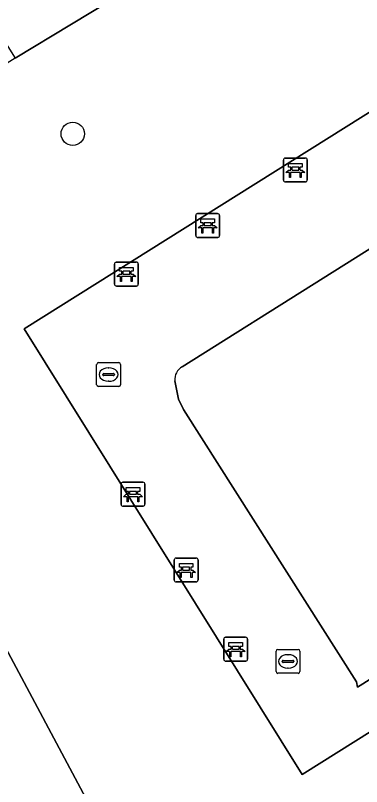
# Model space of a CAD drawing. Extents: x 158835 to 160077, y 386387 to 387778.
# Drawn here: x 159816.75 to 159831.27, y 387388.7 to 387421.02 of the extents above; entities that cross this region are included whole.
import ezdxf

# ---------------------------------------------------------------- set-up
doc = ezdxf.new("R2010")
doc.units = 0
for name, color, linetype in [('IMGEO_Bank', 7, 'Continuous'), ('IMGEO_Boom', 7, 'Continuous'), ('IMGEO_Groenvoorziening', 7, 'Continuous'), ('IMGEO_Kolk', 7, 'Continuous'), ('IMGEO_Meer_plas_ven_vijver', 7, 'Continuous'), ('IMGEO_Muur', 7, 'Continuous'), ('IMGEO_Rijbaan_lokaal_open', 7, 'Continuous'), ('IMGEO_Voetpad_open', 7, 'Continuous')]:
    doc.layers.add(name, color=color, linetype=linetype)

msp = doc.modelspace()

# ---------------------------------------------------------------- linework, layer by layer
at = {"layer": 'IMGEO_Bank'}
for p, q in [((159828.069, 387415.044), (159828.91, 387415.044)), ((159828.91, 387415.044), (159828.069, 387415.044)), ((159827.994, 387414.119), (159827.994, 387414.96)), ((159827.994, 387414.96), (159827.994, 387414.119)), ((159828.635, 387414.662), (159828.353, 387414.662)), ((159828.994, 387414.969), (159828.994, 387414.128)), ((159828.994, 387414.128), (159828.994, 387414.969)), ((159828.691, 387414.442), (159828.298, 387414.442)), ((159828.303, 387414.55), (159828.303, 387414.656)), ((159828.347, 387414.656), (159828.347, 387414.55)), ((159828.353, 387414.544), (159828.635, 387414.544)), ((159828.641, 387414.55), (159828.641, 387414.656)), ((159828.685, 387414.656), (159828.685, 387414.55)), ((159828.919, 387414.044), (159828.078, 387414.044)), ((159828.078, 387414.044), (159828.919, 387414.044)), ((159824.314, 387411.792), (159824.314, 387412.633)), ((159824.314, 387412.633), (159824.314, 387411.792)), ((159824.389, 387412.717), (159825.23, 387412.717)), ((159825.23, 387412.717), (159824.389, 387412.717)), ((159825.314, 387412.642), (159825.314, 387411.801)), ((159825.314, 387411.801), (159825.314, 387412.642)), ((159825.011, 387412.115), (159824.618, 387412.115)), ((159824.623, 387412.223), (159824.623, 387412.329)), ((159824.667, 387412.329), (159824.667, 387412.223)), ((159824.955, 387412.335), (159824.673, 387412.335)), ((159824.673, 387412.217), (159824.955, 387412.217)), ((159824.961, 387412.223), (159824.961, 387412.329)), ((159825.005, 387412.329), (159825.005, 387412.223)), ((159825.239, 387411.717), (159824.398, 387411.717)), ((159824.398, 387411.717), (159825.239, 387411.717)), ((159820.905, 387409.754), (159820.905, 387410.595)), ((159820.905, 387410.595), (159820.905, 387409.754)), ((159820.98, 387410.679), (159821.821, 387410.679)), ((159821.821, 387410.679), (159820.98, 387410.679)), ((159821.905, 387410.604), (159821.905, 387409.763)), ((159821.905, 387409.763), (159821.905, 387410.604)), ((159821.214, 387410.185), (159821.214, 387410.291)), ((159821.258, 387410.291), (159821.258, 387410.185)), ((159821.546, 387410.297), (159821.264, 387410.297)), ((159821.264, 387410.179), (159821.546, 387410.179)), ((159821.552, 387410.185), (159821.552, 387410.291)), ((159821.596, 387410.291), (159821.596, 387410.185)), ((159821.602, 387410.077), (159821.209, 387410.077)), ((159821.83, 387409.679), (159820.989, 387409.679)), ((159820.989, 387409.679), (159821.83, 387409.679)), ((159821.26, 387401.451), (159822.101, 387401.451)), ((159822.101, 387401.451), (159821.26, 387401.451)), ((159821.185, 387400.526), (159821.185, 387401.367)), ((159821.185, 387401.367), (159821.185, 387400.526)), ((159822.185, 387401.376), (159822.185, 387400.535)), ((159822.185, 387400.535), (159822.185, 387401.376)), ((159821.882, 387400.849), (159821.489, 387400.849)), ((159821.494, 387400.957), (159821.494, 387401.063)), ((159821.538, 387401.063), (159821.538, 387400.957)), ((159821.826, 387401.069), (159821.544, 387401.069)), ((159821.544, 387400.951), (159821.826, 387400.951)), ((159821.832, 387400.957), (159821.832, 387401.063)), ((159821.876, 387401.063), (159821.876, 387400.957)), ((159822.11, 387400.451), (159821.269, 387400.451)), ((159821.269, 387400.451), (159822.11, 387400.451)), ((159823.411, 387397.35), (159823.411, 387398.191)), ((159823.411, 387398.191), (159823.411, 387397.35)), ((159823.486, 387398.275), (159824.327, 387398.275)), ((159824.327, 387398.275), (159823.486, 387398.275)), ((159824.411, 387398.2), (159824.411, 387397.359)), ((159824.411, 387397.359), (159824.411, 387398.2)), ((159823.72, 387397.781), (159823.72, 387397.887)), ((159823.764, 387397.887), (159823.764, 387397.781)), ((159824.052, 387397.893), (159823.77, 387397.893)), ((159824.058, 387397.781), (159824.058, 387397.887)), ((159824.102, 387397.887), (159824.102, 387397.781)), ((159824.108, 387397.673), (159823.715, 387397.673)), ((159823.77, 387397.775), (159824.052, 387397.775)), ((159824.336, 387397.275), (159823.495, 387397.275)), ((159823.495, 387397.275), (159824.336, 387397.275)), ((159825.565, 387394.956), (159826.406, 387394.956)), ((159826.406, 387394.956), (159825.565, 387394.956)), ((159825.49, 387394.031), (159825.49, 387394.872)), ((159825.49, 387394.872), (159825.49, 387394.031)), ((159826.49, 387394.881), (159826.49, 387394.04)), ((159826.49, 387394.04), (159826.49, 387394.881)), ((159826.187, 387394.354), (159825.794, 387394.354)), ((159825.799, 387394.462), (159825.799, 387394.568)), ((159825.843, 387394.568), (159825.843, 387394.462)), ((159826.131, 387394.574), (159825.849, 387394.574)), ((159825.849, 387394.456), (159826.131, 387394.456)), ((159826.137, 387394.462), (159826.137, 387394.568)), ((159826.181, 387394.568), (159826.181, 387394.462)), ((159826.415, 387393.956), (159825.574, 387393.956)), ((159825.574, 387393.956), (159826.415, 387393.956))]:
    msp.add_line(p, q, dxfattribs=at)
for points in [[(159828.297, 387414.662), (159828.211, 387414.662), (159828.211, 387414.823), (159828.774, 387414.823), (159828.774, 387414.662), (159828.691, 387414.662)], [(159828.241, 387414.442), (159828.099, 387414.442), (159828.211, 387414.544), (159828.297, 387414.544)], [(159828.291, 387414.435), (159828.291, 387414.228), (159828.248, 387414.228), (159828.248, 387414.435)], [(159828.691, 387414.544), (159828.774, 387414.544), (159828.886, 387414.442), (159828.747, 387414.442)], [(159828.741, 387414.435), (159828.741, 387414.228), (159828.697, 387414.228), (159828.697, 387414.435)], [(159824.617, 387412.335), (159824.531, 387412.335), (159824.531, 387412.496), (159825.094, 387412.496), (159825.094, 387412.335), (159825.011, 387412.335)], [(159824.561, 387412.115), (159824.419, 387412.115), (159824.531, 387412.217), (159824.617, 387412.217)], [(159824.611, 387412.108), (159824.611, 387411.901), (159824.568, 387411.901), (159824.568, 387412.108)], [(159825.011, 387412.217), (159825.094, 387412.217), (159825.206, 387412.115), (159825.067, 387412.115)], [(159825.061, 387412.108), (159825.061, 387411.901), (159825.017, 387411.901), (159825.017, 387412.108)], [(159821.208, 387410.297), (159821.122, 387410.297), (159821.122, 387410.458), (159821.685, 387410.458), (159821.685, 387410.297), (159821.602, 387410.297)], [(159821.152, 387410.077), (159821.01, 387410.077), (159821.122, 387410.179), (159821.208, 387410.179)], [(159821.602, 387410.179), (159821.685, 387410.179), (159821.797, 387410.077), (159821.658, 387410.077)], [(159821.202, 387410.07), (159821.202, 387409.863), (159821.159, 387409.863), (159821.159, 387410.07)], [(159821.652, 387410.07), (159821.652, 387409.863), (159821.608, 387409.863), (159821.608, 387410.07)], [(159821.488, 387401.069), (159821.402, 387401.069), (159821.402, 387401.23), (159821.965, 387401.23), (159821.965, 387401.069), (159821.882, 387401.069)], [(159821.432, 387400.849), (159821.29, 387400.849), (159821.402, 387400.951), (159821.488, 387400.951)], [(159821.482, 387400.842), (159821.482, 387400.635), (159821.439, 387400.635), (159821.439, 387400.842)], [(159821.882, 387400.951), (159821.965, 387400.951), (159822.077, 387400.849), (159821.938, 387400.849)], [(159821.932, 387400.842), (159821.932, 387400.635), (159821.888, 387400.635), (159821.888, 387400.842)], [(159823.714, 387397.893), (159823.628, 387397.893), (159823.628, 387398.054), (159824.191, 387398.054), (159824.191, 387397.893), (159824.108, 387397.893)], [(159823.658, 387397.673), (159823.516, 387397.673), (159823.628, 387397.775), (159823.714, 387397.775)], [(159823.708, 387397.666), (159823.708, 387397.459), (159823.665, 387397.459), (159823.665, 387397.666)], [(159824.108, 387397.775), (159824.191, 387397.775), (159824.303, 387397.673), (159824.164, 387397.673)], [(159824.158, 387397.666), (159824.158, 387397.459), (159824.114, 387397.459), (159824.114, 387397.666)], [(159825.793, 387394.574), (159825.707, 387394.574), (159825.707, 387394.735), (159826.27, 387394.735), (159826.27, 387394.574), (159826.187, 387394.574)], [(159825.737, 387394.354), (159825.595, 387394.354), (159825.707, 387394.456), (159825.793, 387394.456)], [(159825.787, 387394.347), (159825.787, 387394.14), (159825.744, 387394.14), (159825.744, 387394.347)], [(159826.187, 387394.456), (159826.27, 387394.456), (159826.382, 387394.354), (159826.243, 387394.354)], [(159826.237, 387394.347), (159826.237, 387394.14), (159826.193, 387394.14), (159826.193, 387394.347)]]:
    msp.add_lwpolyline(points, dxfattribs=at)
for centre, radius, start, end in [((159828.072, 387414.966), 0.0779, 92.4484, 184.2845), ((159828.072, 387414.966), 0.0779, 92.4484, 184.2845), ((159828.916, 387414.966), 0.0779, 2.4484, 94.2845), ((159828.916, 387414.966), 0.0779, 2.4484, 94.2845), ((159828.296, 387414.655), 0.00671, 2.8957, 87.1043), ((159828.353, 387414.655), 0.00671, 92.8957, 177.1043), ((159828.635, 387414.655), 0.00671, 2.8957, 87.1043), ((159828.692, 387414.655), 0.00671, 92.8957, 177.1043), ((159828.241, 387414.435), 0.00671, 2.8957, 87.1043), ((159828.298, 387414.435), 0.00671, 92.8957, 177.1043), ((159828.296, 387414.551), 0.00671, 272.8957, 357.1043), ((159828.353, 387414.551), 0.00671, 182.8957, 267.1043), ((159828.635, 387414.551), 0.00671, 272.8957, 357.1043), ((159828.692, 387414.551), 0.00671, 182.8957, 267.1043), ((159828.69, 387414.435), 0.00671, 2.8957, 87.1043), ((159828.747, 387414.435), 0.00671, 92.8957, 177.1043), ((159828.072, 387414.122), 0.0779, 182.4484, 274.2845), ((159828.072, 387414.122), 0.0779, 182.4484, 274.2845), ((159828.916, 387414.122), 0.0779, 272.4484, 4.2845), ((159828.916, 387414.122), 0.0779, 272.4484, 4.2845), ((159824.392, 387412.639), 0.0779, 92.4484, 184.2845), ((159824.392, 387412.639), 0.0779, 92.4484, 184.2845), ((159825.236, 387412.639), 0.0779, 2.4484, 94.2845), ((159825.236, 387412.639), 0.0779, 2.4484, 94.2845), ((159824.561, 387412.108), 0.00671, 2.8957, 87.1043), ((159824.618, 387412.108), 0.00671, 92.8957, 177.1043), ((159824.616, 387412.328), 0.00671, 2.8957, 87.1043), ((159824.616, 387412.224), 0.00671, 272.8957, 357.1043), ((159824.673, 387412.328), 0.00671, 92.8957, 177.1043), ((159824.673, 387412.224), 0.00671, 182.8957, 267.1043), ((159824.955, 387412.328), 0.00671, 2.8957, 87.1043), ((159824.955, 387412.224), 0.00671, 272.8957, 357.1043), ((159825.012, 387412.328), 0.00671, 92.8957, 177.1043), ((159825.012, 387412.224), 0.00671, 182.8957, 267.1043), ((159825.01, 387412.108), 0.00671, 2.8957, 87.1043), ((159825.067, 387412.108), 0.00671, 92.8957, 177.1043), ((159824.392, 387411.795), 0.0779, 182.4484, 274.2845), ((159824.392, 387411.795), 0.0779, 182.4484, 274.2845), ((159825.236, 387411.795), 0.0779, 272.4484, 4.2845), ((159825.236, 387411.795), 0.0779, 272.4484, 4.2845), ((159820.983, 387410.601), 0.0779, 92.4484, 184.2845), ((159820.983, 387410.601), 0.0779, 92.4484, 184.2845), ((159821.827, 387410.601), 0.0779, 2.4484, 94.2845), ((159821.827, 387410.601), 0.0779, 2.4484, 94.2845), ((159821.207, 387410.29), 0.00671, 2.8957, 87.1043), ((159821.207, 387410.186), 0.00671, 272.8957, 357.1043), ((159821.264, 387410.29), 0.00671, 92.8957, 177.1043), ((159821.264, 387410.186), 0.00671, 182.8957, 267.1043), ((159821.546, 387410.29), 0.00671, 2.8957, 87.1043), ((159821.546, 387410.186), 0.00671, 272.8957, 357.1043), ((159821.603, 387410.29), 0.00671, 92.8957, 177.1043), ((159821.603, 387410.186), 0.00671, 182.8957, 267.1043), ((159821.152, 387410.07), 0.00671, 2.8957, 87.1043), ((159821.209, 387410.07), 0.00671, 92.8957, 177.1043), ((159821.601, 387410.07), 0.00671, 2.8957, 87.1043), ((159821.658, 387410.07), 0.00671, 92.8957, 177.1043), ((159820.983, 387409.757), 0.0779, 182.4484, 274.2845), ((159820.983, 387409.757), 0.0779, 182.4484, 274.2845), ((159821.827, 387409.757), 0.0779, 272.4484, 4.2845), ((159821.827, 387409.757), 0.0779, 272.4484, 4.2845), ((159821.263, 387401.373), 0.0779, 92.4484, 184.2845), ((159821.263, 387401.373), 0.0779, 92.4484, 184.2845), ((159822.107, 387401.373), 0.0779, 2.4484, 94.2845), ((159822.107, 387401.373), 0.0779, 2.4484, 94.2845), ((159821.432, 387400.842), 0.00671, 2.8957, 87.1043), ((159821.489, 387400.842), 0.00671, 92.8957, 177.1043), ((159821.487, 387401.062), 0.00671, 2.8957, 87.1043), ((159821.487, 387400.958), 0.00671, 272.8957, 357.1043), ((159821.544, 387401.062), 0.00671, 92.8957, 177.1043), ((159821.544, 387400.958), 0.00671, 182.8957, 267.1043), ((159821.826, 387401.062), 0.00671, 2.8957, 87.1043), ((159821.826, 387400.958), 0.00671, 272.8957, 357.1043), ((159821.883, 387401.062), 0.00671, 92.8957, 177.1043), ((159821.883, 387400.958), 0.00671, 182.8957, 267.1043), ((159821.881, 387400.842), 0.00671, 2.8957, 87.1043), ((159821.938, 387400.842), 0.00671, 92.8957, 177.1043), ((159821.263, 387400.529), 0.0779, 182.4484, 274.2845), ((159821.263, 387400.529), 0.0779, 182.4484, 274.2845), ((159822.107, 387400.529), 0.0779, 272.4484, 4.2845), ((159822.107, 387400.529), 0.0779, 272.4484, 4.2845), ((159823.489, 387398.197), 0.0779, 92.4484, 184.2845), ((159823.489, 387398.197), 0.0779, 92.4484, 184.2845), ((159824.333, 387398.197), 0.0779, 2.4484, 94.2845), ((159824.333, 387398.197), 0.0779, 2.4484, 94.2845), ((159823.713, 387397.886), 0.00671, 2.8957, 87.1043), ((159823.77, 387397.886), 0.00671, 92.8957, 177.1043), ((159824.052, 387397.886), 0.00671, 2.8957, 87.1043), ((159824.109, 387397.886), 0.00671, 92.8957, 177.1043), ((159823.658, 387397.666), 0.00671, 2.8957, 87.1043), ((159823.715, 387397.666), 0.00671, 92.8957, 177.1043), ((159823.713, 387397.782), 0.00671, 272.8957, 357.1043), ((159823.77, 387397.782), 0.00671, 182.8957, 267.1043), ((159824.052, 387397.782), 0.00671, 272.8957, 357.1043), ((159824.109, 387397.782), 0.00671, 182.8957, 267.1043), ((159824.107, 387397.666), 0.00671, 2.8957, 87.1043), ((159824.164, 387397.666), 0.00671, 92.8957, 177.1043), ((159823.489, 387397.353), 0.0779, 182.4484, 274.2845), ((159823.489, 387397.353), 0.0779, 182.4484, 274.2845), ((159824.333, 387397.353), 0.0779, 272.4484, 4.2845), ((159824.333, 387397.353), 0.0779, 272.4484, 4.2845), ((159825.568, 387394.878), 0.0779, 92.4484, 184.2845), ((159825.568, 387394.878), 0.0779, 92.4484, 184.2845), ((159826.412, 387394.878), 0.0779, 2.4484, 94.2845), ((159826.412, 387394.878), 0.0779, 2.4484, 94.2845), ((159825.737, 387394.347), 0.00671, 2.8957, 87.1043), ((159825.794, 387394.347), 0.00671, 92.8957, 177.1043), ((159825.792, 387394.567), 0.00671, 2.8957, 87.1043), ((159825.792, 387394.463), 0.00671, 272.8957, 357.1043), ((159825.849, 387394.567), 0.00671, 92.8957, 177.1043), ((159825.849, 387394.463), 0.00671, 182.8957, 267.1043), ((159826.131, 387394.567), 0.00671, 2.8957, 87.1043), ((159826.131, 387394.463), 0.00671, 272.8957, 357.1043), ((159826.188, 387394.567), 0.00671, 92.8957, 177.1043), ((159826.188, 387394.463), 0.00671, 182.8957, 267.1043), ((159826.186, 387394.347), 0.00671, 2.8957, 87.1043), ((159826.243, 387394.347), 0.00671, 92.8957, 177.1043), ((159825.568, 387394.034), 0.0779, 182.4484, 274.2845), ((159825.568, 387394.034), 0.0779, 182.4484, 274.2845), ((159826.412, 387394.034), 0.0779, 272.4484, 4.2845), ((159826.412, 387394.034), 0.0779, 272.4484, 4.2845)]:
    msp.add_arc(centre, radius, start, end, dxfattribs=at)
at = {"layer": 'IMGEO_Boom'}
msp.add_circle((159819.155, 387416.062), 0.489, dxfattribs=at)
at = {"layer": 'IMGEO_Groenvoorziening'}
msp.add_lwpolyline([(159856.664, 387394.982), (159857.635, 387395.619), (159852.357, 387404.026), (159851.488, 387403.469), (159851.044, 387403.19), (159832.453, 387391.512), (159828.772, 387389.199), (159817.115, 387407.892), (159838.805, 387421.477), (159833.731, 387429.389), (159829.643, 387426.789), (159829.381, 387426.985), (159821.465, 387422.094), (159816.733, 387419.238), (159806.551, 387412.849), (159842.504, 387345.46), (159856.348, 387354.103), (159863.218, 387358.393), (159880.027, 387368.887), (159887.482, 387373.542), (159887.37, 387373.861)], dxfattribs=at)
msp.add_lwpolyline([(159806.551, 387412.849), (159803.908, 387411.191), (159801.689, 387414.776), (159800.658, 387416.802), (159799.494, 387416.197), (159800.229, 387414.751), (159835.234, 387345.917), (159837.162, 387342.125), (159842.155, 387345.242), (159842.504, 387345.46)], close=True, dxfattribs=at)
at = {"layer": 'IMGEO_Kolk'}
for p, q in [((159820.158, 387405.543), (159820.158, 387406.395)), ((159820.233, 387406.469), (159821.085, 387406.469)), ((159821.159, 387406.395), (159821.159, 387405.543)), ((159820.417, 387405.963), (159820.417, 387405.975)), ((159820.46, 387406.012), (159820.858, 387406.012)), ((159820.646, 387406.249), (159820.671, 387406.249)), ((159820.901, 387405.975), (159820.901, 387405.963)), ((159820.855, 387405.926), (159820.457, 387405.926)), ((159820.669, 387405.689), (159820.644, 387405.689)), ((159821.085, 387405.469), (159820.233, 387405.469)), ((159827.684, 387393.518), (159827.684, 387394.37)), ((159827.759, 387394.444), (159828.611, 387394.444)), ((159828.685, 387394.37), (159828.685, 387393.518)), ((159827.986, 387393.987), (159828.384, 387393.987)), ((159828.172, 387394.224), (159828.197, 387394.224)), ((159827.943, 387393.938), (159827.943, 387393.95)), ((159828.381, 387393.901), (159827.983, 387393.901)), ((159828.195, 387393.664), (159828.17, 387393.664)), ((159828.427, 387393.95), (159828.427, 387393.938)), ((159828.611, 387393.444), (159827.759, 387393.444))]:
    msp.add_line(p, q, dxfattribs=at)
for points in [[(159820.158, 387405.543), (159820.158, 387406.395)], [(159820.233, 387406.469), (159821.085, 387406.469)], [(159821.159, 387406.395), (159821.159, 387405.543)], [(159821.085, 387405.469), (159820.233, 387405.469)], [(159827.684, 387393.518), (159827.684, 387394.37)], [(159827.759, 387394.444), (159828.611, 387394.444)], [(159828.685, 387394.37), (159828.685, 387393.518)], [(159828.611, 387393.444), (159827.759, 387393.444)]]:
    msp.add_lwpolyline(points, dxfattribs=at)
for centre, radius, start, end in [((159820.235, 387406.393), 0.0765, 91.552, 178.448), ((159820.235, 387406.393), 0.0765, 91.552, 178.448), ((159821.083, 387406.393), 0.0765, 1.552, 88.448), ((159821.083, 387406.393), 0.0765, 1.552, 88.448), ((159820.457, 387405.972), 0.0403, 85.8775, 175.7526), ((159820.454, 387405.962), 0.0366, 178.938, 274.7102), ((159820.858, 387405.969), 0.043, 264.8664, 352.4533), ((159820.862, 387405.974), 0.0386, 1.7309, 96.639), ((159820.235, 387405.545), 0.0765, 181.552, 268.448), ((159820.235, 387405.545), 0.0765, 181.552, 268.448), ((159821.083, 387405.545), 0.0765, 271.552, 358.448), ((159821.083, 387405.545), 0.0765, 271.552, 358.448), ((159827.761, 387394.368), 0.0765, 91.552, 178.448), ((159827.761, 387394.368), 0.0765, 91.552, 178.448), ((159828.609, 387394.368), 0.0765, 1.552, 88.448), ((159828.609, 387394.368), 0.0765, 1.552, 88.448), ((159827.983, 387393.947), 0.0403, 85.8775, 175.7526), ((159828.388, 387393.949), 0.0386, 1.7309, 96.639), ((159827.98, 387393.937), 0.0366, 178.938, 274.7102), ((159828.384, 387393.944), 0.043, 264.8664, 352.4533), ((159827.761, 387393.52), 0.0765, 181.552, 268.448), ((159827.761, 387393.52), 0.0765, 181.552, 268.448), ((159828.609, 387393.52), 0.0765, 271.552, 358.448), ((159828.609, 387393.52), 0.0765, 271.552, 358.448)]:
    msp.add_arc(centre, radius, start, end, dxfattribs=at)
for centre, major_axis, ratio, start_param, end_param in [((159820.645, 387405.969), (-0.387, 0.002), 0.722429, 4.712389, 7.853982), ((159820.67, 387405.969), (-0.39, 0.002), 0.717154, 1.570796, 4.712389), ((159828.171, 387393.944), (-0.387, 0.002), 0.722429, 4.712389, 7.853982), ((159828.196, 387393.944), (-0.39, 0.002), 0.717154, 1.570796, 4.712389)]:
    msp.add_ellipse(centre, major_axis=major_axis, ratio=ratio, start_param=start_param, end_param=end_param, dxfattribs=at)
at = {"layer": 'IMGEO_Meer_plas_ven_vijver'}
for points in [[(159823.438, 387405.704), (159823.595, 387404.944), (159823.802, 387404.506), (159831.051, 387393.084), (159831.101, 387392.862), (159850.386, 387404.965), (159843.107, 387416.569), (159842.831, 387416.945), (159842.191, 387417.469)], [(159841.49, 387417.439), (159823.749, 387406.292)]]:
    msp.add_lwpolyline(points, dxfattribs=at)
msp.add_arc((159824.021, 387405.772), 0.587, 117.6083, 186.6419, dxfattribs=at)
at = {"layer": 'IMGEO_Muur'}
for points in [[(159841.49, 387417.439), (159823.749, 387406.292)], [(159831.051, 387393.084), (159823.802, 387404.506), (159823.595, 387404.944), (159823.438, 387405.704)], [(159831.101, 387392.862), (159850.386, 387404.965)], [(159831.101, 387392.862), (159831.051, 387393.084)]]:
    msp.add_lwpolyline(points, dxfattribs=at)
msp.add_arc((159824.021, 387405.772), 0.587, 117.6083, 186.6419, dxfattribs=at)
at = {"layer": 'IMGEO_Rijbaan_lokaal_open'}
msp.add_lwpolyline([(159828.327, 387439.325), (159809.589, 387427.602), (159806.317, 387426.94), (159801.238, 387423.8), (159800.759, 387423.799), (159796.863, 387421.37), (159797.307, 387420.498), (159799.494, 387416.197), (159800.658, 387416.802), (159801.689, 387414.776), (159814.543, 387422.729), (159816.733, 387419.238), (159821.465, 387422.094), (159819.229, 387425.714), (159827.145, 387430.605)], dxfattribs=at)
at = {"layer": 'IMGEO_Voetpad_open'}
for points in [[(159829.997, 387450.41), (159833.775, 387444.056), (159834.441, 387444.478), (159838.667, 387437.702), (159838.006, 387437.265), (159840.458, 387433.55), (159834.791, 387430.064), (159839.814, 387422.109), (159838.805, 387421.477), (159817.115, 387407.892), (159828.772, 387389.199), (159832.453, 387391.512), (159831.747, 387392.648), (159850.271, 387404.399), (159851.044, 387403.19), (159851.488, 387403.469), (159852.357, 387404.026), (159857.635, 387395.619)], [(159823.749, 387406.292), (159841.49, 387417.439)], [(159842.191, 387417.469), (159842.831, 387416.945), (159843.107, 387416.569), (159850.386, 387404.965), (159831.101, 387392.862)], [(159831.101, 387392.862), (159831.051, 387393.084), (159823.802, 387404.506), (159823.595, 387404.944), (159823.438, 387405.704)]]:
    msp.add_lwpolyline(points, dxfattribs=at)
msp.add_arc((159824.021, 387405.772), 0.587, 117.6083, 186.6419, dxfattribs=at)

doc.saveas('drawing.dxf')
